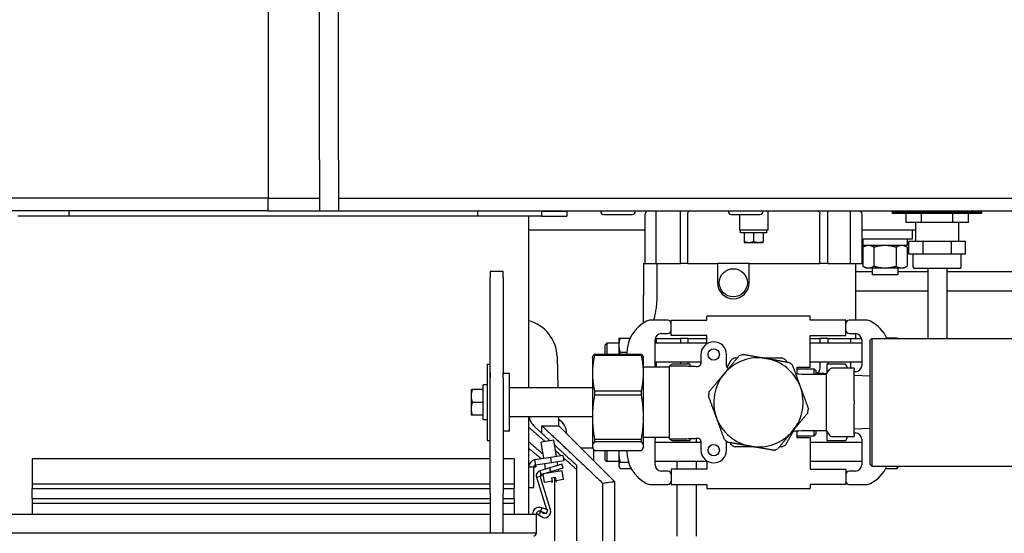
# Model space of a CAD drawing. Header units: inches. Extents: x 18 to 846, y -67 to 561.
# Tile 310 of 656: x 288 to 307, y 462 to 473. Entities that reach past the tile are written whole.
import ezdxf

# ---------------------------------------------------------------- set-up
doc = ezdxf.new("R2010")
doc.units = ezdxf.units.IN
doc.header["$LTSCALE"] = 24
doc.header["$MEASUREMENT"] = 0
doc.layers.add('Dimension (ANSI)', color=7, linetype='Continuous', lineweight=25)
doc.layers.add('Visible (ANSI)', color=7, linetype='Continuous', lineweight=30)
doc.styles.add('Note Text (ANSI)', font='tahoma.ttf')
doc.dimstyles.new('SB Fraction-16 (ANSI)', dxfattribs={"dimscale": 24, "dimtxt": 0.125, "dimasz": 0.098425, "dimexe": 0.125, "dimexo": 0.0625, "dimgap": 0.031496, "dimtad": 0, "dimtih": 1, "dimtoh": 1, "dimdec": 4, "dimrnd": 1e-08, "dimzin": 0, "dimdsep": 46, "dimlunit": 5, "dimtxsty": 'Note Text (ANSI)', "dimcen": 0.09, "dimdle": 0.393701, "dimclrd": 256, "dimclre": 256, "dimclrt": 256, "dimadec": 0, "dimazin": 3, "dimtfac": 0.96, "dimtofl": 0, "dimtmove": 0, "dimatfit": 3, "dimfxl": 1, "dimfrac": 2, "dimtolj": 1, "dimtzin": 12, "dimlwd": -1, "dimlwe": -1, "dimarcsym": 0})

# ---------------------------------------------------------------- blocks, each defined once
blk = doc.blocks.new('*D18')
at = {"layer": 'Defpoints', "color": 0, "transparency": 16777216}
for p in [(331.678, 544.007), (242.86, 406.007), (331.678, 406.007)]:
    blk.add_point(p, dxfattribs=at)
at = {"layer": 'Dimension (ANSI)', "transparency": 16777216}
for p, q in [((330.178, 544.007), (239.86, 544.007)), ((242.86, 541.645), (242.86, 486.331)), ((242.86, 408.369), (242.86, 481.682)), ((330.178, 406.007), (239.86, 406.007))]:
    blk.add_line(p, q, dxfattribs=at)
for points in [[(242.466, 541.645), (243.253, 541.645), (242.86, 544.007)], [(242.466, 408.369), (243.253, 408.369), (242.86, 406.007)]]:
    blk.add_solid(points, dxfattribs=at)
at = {"layer": 'Dimension (ANSI)', "transparency": 16777216, "insert": (239.783, 485.575), "char_height": 3, "attachment_point": 1, "style": 'Note Text (ANSI)'}
blk.add_mtext('\\A1;138', dxfattribs=at)

msp = doc.modelspace()

# ---------------------------------------------------------------- linework, layer by layer
at = {"layer": 'Visible (ANSI)'}
for p, q in [((292.70699, 481.00683), (292.70699, 469.00683)), ((293.70743, 471.00683), (293.70743, 473.00683)), ((294.08243, 471.00683), (294.08243, 473.00683)), ((293.70743, 469.75683), (293.70743, 471.00683)), ((294.08243, 469.75683), (294.08243, 471.00683)), ((293.70743, 469.75683), (293.70743, 468.75683)), ((294.08243, 469.75683), (294.08243, 468.75683)), ((292.69931, 469.00683), (272.55542, 469.00683)), ((292.69931, 469.00683), (293.70743, 469.00683)), ((292.69931, 469.00683), (292.69931, 468.75683)), ((292.70699, 469.00683), (293.70743, 469.00683)), ((294.08243, 469.00683), (308.80343, 469.00683)), ((294.08243, 469.00683), (308.80343, 469.00683)), ((292.69931, 468.75683), (273.0304, 468.75683)), ((297.80343, 468.65683), (287.80343, 468.65683)), ((288.80343, 468.75683), (288.80343, 468.65683)), ((292.69931, 468.75683), (308.80343, 468.75683)), ((293.70743, 468.75683), (294.08243, 468.75683)), ((296.80343, 468.75683), (296.80343, 468.65683)), ((296.80343, 468.75683), (296.80343, 468.75583)), ((298.05343, 468.75583), (296.80343, 468.75583)), ((298.05343, 468.65783), (297.80343, 468.65783)), ((297.80343, 468.65683), (297.80343, 468.65783)), ((298.05343, 468.65683), (297.80343, 468.65683)), ((298.05343, 468.65683), (297.80343, 468.65683)), ((297.80343, 468.65683), (297.80343, 465.28798)), ((298.05343, 468.75683), (298.05343, 468.65683)), ((298.05343, 468.75683), (298.05343, 468.65683)), ((298.05343, 468.75583), (298.55343, 468.75583)), ((298.05343, 468.65783), (298.55343, 468.65783)), ((298.05343, 468.65683), (298.55343, 468.65683)), ((298.05343, 468.65683), (298.55343, 468.65683)), ((298.55343, 468.75683), (298.55343, 468.65683)), ((298.55343, 468.75683), (298.55343, 468.75583)), ((298.55343, 468.65683), (298.55343, 468.65783)), ((299.21402, 468.75683), (299.21402, 468.75083)), ((299.27652, 468.68833), (299.83102, 468.68833)), ((299.89352, 468.75683), (299.89352, 468.75083)), ((300.08343, 467.72558), (300.08343, 468.69433)), ((300.30218, 467.72558), (300.30218, 468.75683)), ((300.77597, 467.72558), (300.77597, 468.75683)), ((300.91781, 467.72558), (300.91781, 468.69433)), ((301.71402, 468.75683), (301.71402, 468.75083)), ((301.77652, 468.68833), (302.33102, 468.68833)), ((301.92893, 468.68833), (301.92893, 468.38183)), ((302.39352, 468.75683), (302.39352, 468.75083)), ((302.48793, 468.75683), (302.48793, 468.38183)), ((303.50692, 467.72558), (303.50692, 468.69433)), ((303.6613, 467.72558), (303.6613, 468.75683)), ((304.10558, 467.72558), (304.10558, 468.75683)), ((304.33343, 467.72558), (304.33343, 468.69433)), ((304.92843, 468.74133), (306.67843, 468.74133)), ((304.92843, 468.70633), (304.92843, 468.74133)), ((306.67843, 468.70633), (304.92843, 468.70633)), ((305.1628, 468.74133), (305.1628, 468.75683)), ((305.19144, 468.53433), (305.19144, 468.70633)), ((305.49743, 468.53433), (305.49743, 468.70633)), ((306.10942, 468.53433), (306.10942, 468.70633)), ((306.41542, 468.53433), (306.41542, 468.70633)), ((306.44405, 468.74133), (306.44405, 468.75683)), ((306.67843, 468.70633), (306.67843, 468.74133)), ((305.49743, 468.53433), (305.19144, 468.53433)), ((305.38343, 468.15933), (305.38343, 468.53433)), ((306.10942, 468.53433), (305.49743, 468.53433)), ((306.41542, 468.53433), (306.10942, 468.53433)), ((306.22343, 468.15933), (306.22343, 468.53433)), ((300.08343, 468.38183), (297.80343, 468.38183)), ((302.48793, 468.38183), (301.92893, 468.38183)), ((301.94843, 468.33183), (301.94843, 468.38183)), ((302.46843, 468.33183), (301.94843, 468.33183)), ((302.02093, 468.33183), (302.02093, 468.16494)), ((302.20843, 468.33183), (302.20843, 468.16494)), ((302.39593, 468.33183), (302.39593, 468.16494)), ((302.46843, 468.33183), (302.46843, 468.38183)), ((305.38343, 468.38183), (304.33343, 468.38183)), ((305.31256, 468.38183), (305.31256, 468.20483)), ((302.02093, 468.16494), (302.02093, 468.1445)), ((302.02472, 468.14183), (302.11468, 468.14183)), ((302.11468, 468.14183), (302.30218, 468.14183)), ((302.30218, 468.14183), (302.39214, 468.14183)), ((302.39593, 468.1445), (302.39593, 468.16494)), ((305.31256, 468.20483), (304.33343, 468.20483)), ((304.34656, 468.20483), (304.34656, 468.16845)), ((305.21556, 468.07983), (304.34685, 468.07983)), ((304.40606, 468.07983), (304.34805, 468.04634)), ((304.34805, 468.04634), (304.34805, 467.67533)), ((304.56456, 468.04634), (304.56456, 467.67533)), ((304.99757, 468.04634), (304.99757, 467.67533)), ((305.15606, 468.07983), (305.21408, 468.04634)), ((305.21408, 468.04634), (305.21408, 467.67533)), ((305.21556, 468.20483), (305.21556, 468.07983)), ((305.5263, 468.15933), (305.24917, 468.15933)), ((305.24917, 467.90933), (305.24917, 468.15933)), ((306.08056, 468.15933), (305.5263, 468.15933)), ((305.5263, 467.90933), (305.5263, 468.15933)), ((306.08056, 467.90933), (306.08056, 468.15933)), ((306.35769, 468.15933), (306.08056, 468.15933)), ((306.35769, 467.90933), (306.35769, 468.15933)), ((305.5263, 467.90933), (305.24917, 467.90933)), ((305.33393, 467.65808), (305.33393, 467.90933)), ((306.08056, 467.90933), (305.5263, 467.90933)), ((306.35769, 467.90933), (306.08056, 467.90933)), ((306.27293, 467.65808), (306.27293, 467.90933)), ((300.05343, 467.72558), (300.18188, 467.72558)), ((300.05343, 467.72558), (300.05343, 467.10058)), ((300.18188, 467.72558), (300.30218, 467.72558)), ((300.30218, 467.72558), (300.77597, 467.72558)), ((300.31336, 467.72558), (300.31336, 467.10058)), ((300.91781, 467.72558), (300.77597, 467.72558)), ((300.91781, 467.72558), (301.4982, 467.72558)), ((302.1232, 467.72558), (301.4982, 467.72558)), ((301.4982, 467.72558), (301.4982, 467.35058)), ((302.1232, 467.72558), (303.50692, 467.72558)), ((302.1232, 467.35058), (302.1232, 467.72558)), ((303.6613, 467.72558), (303.50692, 467.72558)), ((303.6613, 467.72558), (304.10558, 467.72558)), ((304.10558, 467.72558), (304.33343, 467.72558)), ((304.20843, 466.61573), (304.20843, 467.72558)), ((304.40606, 467.64183), (304.34805, 467.67533)), ((304.40606, 467.64183), (304.45631, 467.64183)), ((304.45631, 467.64183), (304.78106, 467.64183)), ((304.53106, 467.64183), (304.53106, 467.50683)), ((304.78106, 467.64183), (305.10582, 467.64183)), ((305.03106, 467.64183), (305.03106, 467.50683)), ((305.10582, 467.64183), (305.15606, 467.64183)), ((305.15606, 467.64183), (305.21408, 467.67533)), ((297.05263, 467.5727), (297.05263, 467.46175)), ((297.30263, 467.5727), (297.05263, 467.5727)), ((297.05263, 465.58337), (297.05263, 467.46175)), ((297.30263, 467.46175), (297.30263, 467.5727)), ((297.30263, 467.46175), (297.30263, 465.58337)), ((304.20843, 467.56933), (304.53106, 467.56933)), ((305.03106, 467.50683), (304.53106, 467.50683)), ((305.03106, 467.56933), (305.61593, 467.56933)), ((306.24293, 467.62808), (305.36393, 467.62808)), ((305.61593, 467.62808), (305.61593, 466.46164)), ((305.99093, 467.62808), (305.99093, 466.46164)), ((305.99093, 467.56933), (308.80343, 467.56933)), ((300.05343, 466.56443), (300.05343, 467.10058)), ((304.20843, 467.19433), (305.61593, 467.19433)), ((305.99093, 467.19433), (308.80343, 467.19433)), ((301.29113, 466.61573), (301.29113, 466.69423)), ((303.31413, 466.69423), (301.29113, 466.69423)), ((303.31413, 466.61573), (303.31413, 466.69423)), ((300.52863, 466.61573), (300.19386, 466.61573)), ((300.59113, 466.31923), (300.59113, 466.61573)), ((300.59113, 466.61573), (301.29113, 466.61573)), ((304.01413, 466.61573), (303.31413, 466.61573)), ((304.01413, 466.31923), (304.01413, 466.61573)), ((304.41139, 466.61573), (304.07663, 466.61573)), ((300.40363, 466.35573), (300.52863, 466.35573)), ((301.29113, 466.31923), (300.59113, 466.31923)), ((301.29113, 466.15368), (301.29113, 466.31923)), ((303.31413, 465.69423), (303.31413, 466.31923)), ((303.31413, 466.31923), (304.01413, 466.31923)), ((304.07663, 466.35573), (304.20163, 466.35573)), ((304.20843, 466.25688), (304.20843, 466.35555)), ((305.61593, 466.45419), (305.61602, 466.25673)), ((305.99093, 466.45436), (305.99102, 466.25673)), ((299.30263, 466.13698), (299.33388, 466.16823)), ((299.30263, 465.95173), (299.30263, 466.13698)), ((299.33388, 466.16823), (299.33388, 465.95173)), ((299.56963, 466.16823), (299.33388, 466.16823)), ((299.56963, 466.26223), (299.56969, 466.26234)), ((299.56963, 466.26223), (299.56963, 466.12823)), ((299.56963, 466.12823), (299.56963, 465.95173)), ((299.59477, 466.26666), (299.79097, 466.26666)), ((300.27863, 465.73073), (300.27863, 466.23073)), ((301.29113, 466.16823), (300.27863, 466.16823)), ((300.28139, 466.25688), (300.30218, 466.25688)), ((300.30218, 466.25688), (300.77597, 466.25688)), ((300.30218, 466.25688), (300.30218, 466.16823)), ((300.91781, 466.25688), (300.77597, 466.25688)), ((300.77597, 466.25688), (300.77597, 466.16823)), ((300.91781, 466.25688), (300.91781, 466.16823)), ((300.91781, 466.25688), (301.29113, 466.25688)), ((303.31413, 466.25688), (303.50692, 466.25688)), ((304.32663, 466.16823), (303.31413, 466.16823)), ((303.50692, 466.25688), (303.50692, 466.16823)), ((303.6613, 466.25688), (303.50692, 466.25688)), ((303.6613, 466.25688), (303.6613, 466.16823)), ((303.6613, 466.25688), (304.10558, 466.25688)), ((304.10558, 466.25688), (304.32386, 466.25688)), ((304.10558, 466.25688), (304.10558, 466.16823)), ((304.32663, 466.23073), (304.32663, 465.73073)), ((304.49013, 466.22548), (304.52138, 466.25673)), ((304.49013, 463.78798), (304.49013, 466.22548)), ((304.52138, 466.25673), (304.52138, 463.75673)), ((304.52138, 466.25673), (307.58388, 466.25673)), ((305.01048, 466.26223), (304.81629, 466.26223)), ((305.03563, 466.25673), (305.03563, 466.26223)), ((298.36043, 465.9022), (298.37652, 465.28798)), ((299.05263, 465.88173), (299.05831, 465.89735)), ((299.09357, 465.95173), (299.09357, 465.92464)), ((299.09357, 465.95173), (300.01168, 465.95173)), ((300.01168, 465.92464), (299.09357, 465.92464)), ((299.59477, 465.9898), (299.72869, 465.9898)), ((300.01168, 465.92464), (300.01168, 465.95173)), ((300.05263, 465.88173), (300.04694, 465.89735)), ((301.17763, 465.94423), (301.17763, 465.76747)), ((301.67763, 465.72108), (301.67763, 465.94423)), ((296.99263, 465.75673), (296.99263, 464.25673)), ((296.99263, 465.75673), (297.05263, 465.75673)), ((299.05263, 465.88173), (299.05263, 465.57784)), ((300.05263, 465.57784), (300.05263, 465.88173)), ((301.17763, 465.79323), (300.27863, 465.79323)), ((300.30218, 465.79323), (300.30218, 465.69423)), ((300.55263, 465.72528), (300.55263, 464.28818)), ((300.96601, 465.75673), (300.62851, 465.75673)), ((300.77597, 465.79323), (300.77597, 465.75673)), ((300.91781, 465.79323), (300.91781, 465.75673)), ((300.96601, 465.71734), (300.96601, 465.75673)), ((304.32663, 465.79323), (303.31413, 465.79323)), ((303.50692, 465.79323), (303.50692, 465.69438)), ((303.97675, 465.75673), (303.63925, 465.75673)), ((303.63925, 465.75673), (303.63925, 465.5725)), ((303.6613, 465.79323), (303.6613, 465.75673)), ((304.10558, 465.79323), (304.10558, 465.67548)), ((297.05263, 465.58337), (297.05263, 465.4863)), ((297.05263, 465.4863), (297.05263, 465.58337)), ((297.30263, 465.4863), (297.30263, 465.58337)), ((297.42763, 465.56923), (297.31825, 465.56923)), ((297.42763, 464.44423), (297.42763, 465.56923)), ((299.05263, 465.57784), (299.05263, 464.71818)), ((300.55263, 465.69423), (300.05263, 465.69423)), ((300.05263, 464.71818), (300.05263, 465.57784)), ((303.05263, 465.69423), (303.31413, 465.69423)), ((303.05263, 465.69423), (303.05263, 465.56469)), ((303.05263, 465.66298), (303.39638, 465.66298)), ((303.39638, 465.55747), (303.39638, 465.66298)), ((303.42763, 465.63173), (303.39638, 465.66298)), ((303.42763, 465.63173), (303.42763, 465.55723)), ((303.42763, 465.56938), (303.63695, 465.56938)), ((303.58615, 465.56933), (303.42763, 465.56933)), ((303.58615, 465.56938), (303.58615, 465.55674)), ((303.62763, 465.55673), (303.69639, 465.65006)), ((303.62763, 465.55673), (303.62763, 464.45673)), ((303.81581, 465.67548), (303.74671, 465.67548)), ((304.17763, 465.67548), (303.81581, 465.67548)), ((304.03925, 465.67548), (304.03925, 465.69423)), ((304.17763, 465.67548), (304.17763, 465.64423)), ((304.17763, 465.03798), (304.17763, 465.64423)), ((304.20163, 465.60573), (304.17763, 465.60573)), ((304.49013, 465.51809), (304.17763, 465.53173)), ((296.91263, 464.66273), (296.91263, 465.35073)), ((296.99263, 465.35073), (296.91263, 465.35073)), ((297.05263, 463.22769), (297.05263, 465.4863)), ((297.30263, 465.4863), (297.30263, 463.22769)), ((296.67763, 465.25673), (296.67763, 465.13173)), ((296.67763, 465.13173), (296.67763, 464.88173)), ((296.91263, 465.25673), (296.69996, 465.25673)), ((299.05263, 465.28798), (297.42763, 465.28798)), ((299.09357, 465.23104), (299.09357, 465.15032)), ((299.09357, 465.23104), (300.01168, 465.23104)), ((300.01168, 465.15032), (299.09357, 465.15032)), ((300.01168, 465.15032), (300.01168, 465.23104)), ((296.91263, 465.00673), (296.69996, 465.00673)), ((304.17763, 465.03798), (304.17763, 464.97548)), ((304.17763, 464.36923), (304.17763, 464.97548)), ((296.67763, 464.88173), (296.67763, 464.75673)), ((296.91263, 464.75673), (296.69996, 464.75673)), ((296.99263, 464.66273), (296.91263, 464.66273)), ((299.05263, 464.72548), (297.42763, 464.72548)), ((297.80343, 464.72548), (297.80343, 462.81433)), ((298.06103, 464.54807), (298.39424, 464.54807)), ((298.06103, 464.40107), (298.06103, 464.54807)), ((298.39424, 464.54807), (298.39424, 464.72548)), ((298.39424, 464.54807), (299.48699, 463.45532)), ((299.05263, 464.71818), (299.05263, 464.14707)), ((300.05263, 464.14707), (300.05263, 464.71818)), ((297.42763, 464.44423), (297.31825, 464.44423)), ((303.05263, 464.44877), (303.05263, 464.31923)), ((303.39638, 464.35048), (303.39638, 464.45599)), ((303.42763, 464.38173), (303.39638, 464.35048)), ((303.42763, 464.45624), (303.42763, 464.38173)), ((303.62763, 464.45673), (303.69639, 464.36341)), ((303.63925, 464.44096), (303.63925, 464.25673)), ((304.49013, 464.49537), (304.17763, 464.48173)), ((304.17763, 464.40773), (304.20163, 464.40773)), ((304.17763, 464.36923), (304.17763, 464.33798)), ((296.99263, 464.25673), (297.05263, 464.25673)), ((298.29915, 464.2652), (298.05223, 464.22609)), ((298.29915, 464.2652), (298.05223, 464.22609)), ((298.05239, 464.2251), (298.05223, 464.22609)), ((298.10282, 463.90665), (298.05223, 464.22609)), ((298.10282, 463.90665), (298.05223, 464.22609)), ((298.29931, 464.26421), (298.05239, 464.2251)), ((298.29931, 464.26421), (298.29915, 464.2652)), ((298.34975, 463.94576), (298.29915, 464.2652)), ((298.34975, 463.94576), (298.29915, 464.2652)), ((299.09357, 464.28604), (299.09357, 464.23241)), ((299.09357, 464.28604), (300.01168, 464.28604)), ((300.01168, 464.23241), (299.09357, 464.23241)), ((300.01168, 464.23241), (300.01168, 464.28604)), ((300.55263, 464.31923), (300.05263, 464.31923)), ((300.27863, 463.78273), (300.27863, 464.28273)), ((301.17763, 464.22023), (300.27863, 464.22023)), ((300.62851, 464.25673), (300.96601, 464.25673)), ((300.70699, 464.25673), (300.70699, 464.22023)), ((300.96601, 464.25673), (300.96601, 464.29612)), ((301.08199, 464.30116), (301.08199, 464.22023)), ((301.17763, 464.24599), (301.17763, 464.06923)), ((301.67763, 464.06923), (301.67763, 464.24218)), ((303.05263, 464.35048), (303.39638, 464.35048)), ((303.05263, 464.31923), (303.31413, 464.31923)), ((303.31413, 464.31923), (303.31413, 463.69423)), ((304.32663, 464.22023), (303.31413, 464.22023)), ((303.63925, 464.25673), (303.97675, 464.25673)), ((303.74671, 464.33798), (303.81581, 464.33798)), ((303.81581, 464.33798), (304.17763, 464.33798)), ((304.03925, 464.31923), (304.03925, 464.33798)), ((304.32663, 464.28273), (304.32663, 463.78273)), ((298.82774, 464.11457), (299.05889, 464.11457)), ((299.05263, 464.14707), (299.05263, 464.13173)), ((299.05263, 464.13173), (299.05831, 464.11611)), ((299.08199, 463.86032), (299.08199, 464.07542)), ((299.09357, 464.06173), (300.01168, 464.06173)), ((299.30263, 463.87648), (299.30263, 464.06173)), ((299.33388, 464.06173), (299.33388, 463.84523)), ((299.56963, 464.06173), (299.56963, 463.99844)), ((299.56963, 463.99844), (299.56963, 463.77362)), ((300.05263, 464.13173), (300.04694, 464.11611)), ((300.05263, 464.13173), (300.05263, 464.14707)), ((288.08343, 463.90683), (288.08343, 463.40663)), ((288.08343, 463.90683), (288.08443, 463.90683)), ((288.08343, 463.90683), (297.05263, 463.90683)), ((288.08343, 463.90683), (288.08343, 463.90583)), ((288.08343, 463.90683), (288.08343, 463.40663)), ((288.08343, 463.90683), (297.05263, 463.90683)), ((288.08343, 463.90583), (297.05263, 463.90583)), ((288.08443, 463.90683), (288.08443, 463.40663)), ((297.30263, 463.90683), (297.52343, 463.90683)), ((297.30263, 463.90683), (297.52343, 463.90683)), ((297.30263, 463.90583), (297.52343, 463.90583)), ((297.52243, 463.90683), (297.52243, 463.40663)), ((297.52343, 463.90683), (297.52243, 463.90683)), ((297.52343, 463.90683), (297.52343, 463.40663)), ((297.52343, 463.90683), (297.52343, 463.90583)), ((297.52343, 463.90683), (297.52343, 463.40663)), ((298.23586, 463.92772), (297.92153, 463.87794)), ((298.23586, 463.92772), (297.92153, 463.87794)), ((297.92153, 463.87794), (297.94343, 463.73966)), ((297.92153, 463.87794), (297.92168, 463.87695)), ((298.23602, 463.92674), (297.92168, 463.87695)), ((297.93702, 463.78016), (298.25135, 463.82994)), ((297.94343, 463.73966), (297.93702, 463.78016)), ((297.93717, 463.77917), (297.93702, 463.78016)), ((297.93717, 463.77917), (298.25151, 463.82896)), ((297.93717, 463.77917), (298.25151, 463.82896)), ((298.13605, 463.6969), (298.11847, 463.80788)), ((298.13605, 463.6969), (298.11847, 463.80788)), ((298.45659, 463.7949), (298.21751, 463.72181)), ((298.45659, 463.7949), (298.21751, 463.72181)), ((298.45688, 463.79395), (298.2178, 463.72085)), ((298.48279, 463.96683), (298.23586, 463.92772)), ((298.48279, 463.96683), (298.23586, 463.92772)), ((298.25151, 463.82896), (298.23586, 463.92772)), ((298.25151, 463.82896), (298.23586, 463.92772)), ((298.48294, 463.96585), (298.23602, 463.92674)), ((298.25135, 463.82994), (298.49827, 463.86905)), ((298.25151, 463.82896), (298.49843, 463.86806)), ((298.25151, 463.82896), (298.49843, 463.86806)), ((298.37747, 463.77072), (298.36539, 463.84699)), ((298.37747, 463.77072), (298.36539, 463.84699)), ((298.45659, 463.7949), (298.45688, 463.79395)), ((298.47843, 463.72347), (298.45659, 463.7949)), ((298.47843, 463.72347), (298.45659, 463.7949)), ((298.49843, 463.86806), (298.48279, 463.96683)), ((298.48279, 463.96683), (298.48294, 463.96585)), ((298.49843, 463.86806), (298.49827, 463.86905)), ((299.30263, 463.87648), (299.33388, 463.84523)), ((299.56963, 463.84523), (299.33388, 463.84523)), ((299.59477, 463.83713), (299.75707, 463.83713)), ((301.29113, 463.84523), (300.27863, 463.84523)), ((300.70699, 463.84523), (300.70699, 463.69423)), ((301.08199, 463.84523), (301.08199, 463.69423)), ((301.29113, 463.85978), (301.29113, 463.69423)), ((304.32663, 463.84523), (303.31413, 463.84523)), ((304.49013, 463.78798), (304.52138, 463.75673)), ((297.80343, 463.73966), (297.94343, 463.73966)), ((297.90243, 463.33683), (297.90243, 463.73966)), ((297.90343, 463.73966), (297.90243, 463.73966)), ((297.94343, 463.73966), (297.90243, 463.73966)), ((297.90343, 463.33683), (297.90343, 463.73966)), ((297.90343, 463.33683), (297.90343, 463.73966)), ((298.21751, 463.72181), (298.02419, 463.66271)), ((298.21751, 463.72181), (298.02419, 463.66271)), ((298.02419, 463.66271), (298.05343, 463.56708)), ((298.02419, 463.66271), (298.02448, 463.66175)), ((298.2178, 463.72085), (298.02448, 463.66175)), ((298.04574, 463.59223), (298.23906, 463.65133)), ((298.04603, 463.59127), (298.04574, 463.59223)), ((298.05343, 463.56708), (298.04574, 463.59223)), ((298.04603, 463.59127), (298.23935, 463.65037)), ((298.04603, 463.59127), (298.23935, 463.65037)), ((298.45787, 463.66261), (298.08749, 463.60395)), ((298.45787, 463.66261), (298.08749, 463.60395)), ((298.11408, 463.43609), (298.08749, 463.60395)), ((298.11408, 463.43609), (298.08749, 463.60395)), ((298.08765, 463.60296), (298.08749, 463.60395)), ((298.45803, 463.66162), (298.08765, 463.60296)), ((298.14922, 463.61372), (298.14785, 463.6224)), ((298.23935, 463.65037), (298.21751, 463.72181)), ((298.23935, 463.65037), (298.21751, 463.72181)), ((298.23906, 463.65133), (298.47814, 463.72442)), ((298.23935, 463.65037), (298.47843, 463.72347)), ((298.23935, 463.65037), (298.47843, 463.72347)), ((298.39614, 463.65283), (298.38927, 463.69621)), ((298.48446, 463.49475), (298.45787, 463.66261)), ((298.48446, 463.49475), (298.45787, 463.66261)), ((298.45803, 463.66162), (298.45787, 463.66261)), ((298.47843, 463.72347), (298.47814, 463.72442)), ((298.74139, 463.77236), (298.74139, 463.69049)), ((298.74139, 463.69049), (298.74139, 451.69965)), ((299.56963, 463.77362), (299.56963, 463.75123)), ((299.56963, 463.75123), (299.58367, 463.72691)), ((299.59477, 463.7101), (299.80911, 463.7101)), ((300.52863, 463.65773), (300.40363, 463.65773)), ((301.29113, 463.69423), (300.59113, 463.69423)), ((300.59113, 463.69423), (300.59113, 463.39773)), ((303.31413, 463.69423), (304.01413, 463.69423)), ((304.01413, 463.69423), (304.01413, 463.39773)), ((304.20163, 463.65773), (304.07663, 463.65773)), ((304.52138, 463.75673), (307.58388, 463.75673)), ((304.79485, 463.70768), (305.01048, 463.70768)), ((305.03563, 463.75123), (305.01048, 463.70768)), ((305.03563, 463.75123), (305.03563, 463.75673)), ((288.08343, 463.40663), (288.08343, 463.31833)), ((288.08343, 463.40663), (288.08443, 463.40663)), ((288.08343, 463.40663), (297.05263, 463.40663)), ((288.08343, 463.40663), (288.08343, 463.31833)), ((288.08343, 463.40663), (297.05263, 463.40663)), ((288.08443, 463.40663), (288.08443, 463.31833)), ((297.30263, 463.40663), (297.52343, 463.40663)), ((297.30263, 463.40663), (297.52343, 463.40663)), ((297.52243, 463.40663), (297.52243, 463.31833)), ((297.52343, 463.40663), (297.52243, 463.40663)), ((297.52343, 463.40663), (297.52343, 463.31833)), ((297.52343, 463.40663), (297.52343, 463.31833)), ((297.9578, 463.53784), (298.05343, 463.56708)), ((297.9578, 463.53784), (297.95875, 463.53813)), ((297.9578, 463.53784), (298.15027, 462.9083)), ((297.9578, 463.53784), (298.15027, 462.9083)), ((297.95875, 463.53813), (298.15122, 462.90859)), ((298.05343, 463.56708), (298.02828, 463.55939)), ((298.23192, 462.89674), (298.02923, 463.55968)), ((298.26124, 463.4594), (298.11408, 463.43609)), ((298.25129, 463.52864), (298.2503, 463.52849)), ((298.2503, 463.52849), (298.26124, 463.4594)), ((298.25113, 463.52963), (298.32521, 463.54136)), ((298.25129, 463.52864), (298.25113, 463.52963)), ((298.25129, 463.52864), (298.32536, 463.54037)), ((298.25129, 463.52864), (298.32536, 463.54037)), ((298.25129, 463.52864), (298.26223, 463.45955)), ((298.25129, 463.52864), (298.26223, 463.45955)), ((298.25148, 463.52867), (298.26243, 463.45958)), ((298.26223, 463.45955), (298.26124, 463.4594)), ((298.26576, 463.43088), (298.26124, 463.4594)), ((298.26223, 463.45955), (298.26243, 463.45958)), ((298.26675, 463.43103), (298.26223, 463.45955)), ((298.26576, 463.43088), (298.26675, 463.43103)), ((298.3089, 463.53777), (298.3089, 451.69965)), ((298.32517, 463.54034), (298.33611, 463.47125)), ((298.32536, 463.54037), (298.32521, 463.54136)), ((298.32536, 463.54037), (298.32635, 463.54053)), ((298.32536, 463.54037), (298.33631, 463.47129)), ((298.32536, 463.54037), (298.33631, 463.47129)), ((298.32635, 463.54053), (298.33729, 463.47144)), ((298.33631, 463.47129), (298.33611, 463.47125)), ((298.33631, 463.47129), (298.33729, 463.47144)), ((298.33631, 463.47129), (298.34082, 463.44276)), ((298.48446, 463.49475), (298.33729, 463.47144)), ((298.33729, 463.47144), (298.34181, 463.44292)), ((298.34181, 463.44292), (298.34082, 463.44276)), ((299.2519, 463.42384), (299.2519, 459.57007)), ((299.48699, 463.45532), (299.48699, 459.57007)), ((300.19386, 463.39773), (300.52863, 463.39773)), ((300.59113, 463.39773), (301.29113, 463.39773)), ((300.70699, 463.39773), (300.70699, 462.38183)), ((301.08199, 463.39773), (301.08199, 462.38183)), ((301.29113, 463.39773), (301.29113, 463.31923)), ((303.31413, 463.39773), (303.31413, 463.31923)), ((304.01413, 463.39773), (303.31413, 463.39773)), ((304.07663, 463.39773), (304.41139, 463.39773)), ((288.08343, 463.12033), (288.08343, 463.31833)), ((288.08343, 463.31833), (288.08443, 463.31833)), ((288.08343, 463.12033), (288.08343, 463.31833)), ((288.08343, 463.31833), (297.05263, 463.31833)), ((288.08443, 463.12033), (288.08443, 463.31833)), ((297.05263, 463.22769), (297.05263, 462.44077)), ((297.30263, 463.31833), (297.52343, 463.31833)), ((297.30263, 462.44077), (297.30263, 463.22769)), ((297.52243, 463.12033), (297.52243, 463.31833)), ((297.52243, 463.31833), (297.52343, 463.31833)), ((297.52343, 463.12033), (297.52343, 463.31833)), ((297.52343, 463.12033), (297.52343, 463.31833)), ((297.80343, 463.33783), (297.90343, 463.33783)), ((297.80343, 463.33683), (297.90343, 463.33683)), ((297.80343, 463.33683), (297.90343, 463.33683)), ((297.90343, 463.33683), (297.90243, 463.33683)), ((297.90343, 463.33683), (297.90343, 463.33783)), ((301.29113, 463.31923), (303.31413, 463.31923)), ((288.08343, 463.12033), (288.08343, 463.03204)), ((288.08343, 463.12033), (288.08443, 463.12033)), ((288.08343, 463.12033), (288.08343, 463.03204)), ((288.08343, 463.12033), (297.05263, 463.12033)), ((288.08343, 463.03204), (288.08343, 462.81433)), ((288.08343, 463.03204), (288.08443, 463.03204)), ((288.08343, 463.03204), (297.05263, 463.03204)), ((288.08343, 463.03204), (288.08343, 462.81433)), ((288.08343, 463.03204), (297.05263, 463.03204)), ((288.08443, 463.12033), (288.08443, 463.03204)), ((288.08443, 463.03204), (288.08443, 462.81433)), ((297.30263, 463.12033), (297.52343, 463.12033)), ((297.30263, 463.03204), (297.52343, 463.03204)), ((297.30263, 463.03204), (297.52343, 463.03204)), ((297.52243, 463.12033), (297.52243, 463.03204)), ((297.52243, 463.12033), (297.52343, 463.12033)), ((297.52243, 463.03204), (297.52243, 462.81433)), ((297.52343, 463.03204), (297.52243, 463.03204)), ((297.52343, 463.12033), (297.52343, 463.03204)), ((297.52343, 463.12033), (297.52343, 463.03204)), ((297.52343, 463.03204), (297.52343, 462.81433)), ((297.52343, 463.03204), (297.52343, 462.81433)), ((287.65343, 462.81433), (297.05263, 462.81433)), ((297.30263, 462.81433), (297.95343, 462.81433)), ((297.95343, 462.81433), (297.95343, 462.43933)), ((297.95343, 462.81433), (298.01373, 462.81433)), ((297.99457, 462.81433), (297.99143, 462.80986)), ((298.0599, 462.94119), (298.01373, 462.81433)), ((298.03435, 462.871), (298.15318, 462.82775)), ((298.08453, 462.83577), (298.03435, 462.871)), ((298.0599, 462.94119), (298.05956, 462.94025)), ((298.17839, 462.897), (298.05956, 462.94025)), ((298.17873, 462.89794), (298.0599, 462.94119)), ((298.17873, 462.89794), (298.0599, 462.94119)), ((298.15027, 462.9083), (298.15122, 462.90859)), ((298.15224, 462.82809), (298.17779, 462.89828)), ((298.15318, 462.82775), (298.15224, 462.82809)), ((298.15318, 462.82775), (298.17873, 462.89794)), ((298.15318, 462.82775), (298.17873, 462.89794)), ((298.17873, 462.89794), (298.17779, 462.89828)), ((298.17873, 462.89794), (298.17839, 462.897)), ((297.99143, 462.80986), (297.992, 462.81068)), ((297.99143, 462.80986), (298.0528, 462.76677)), ((297.99143, 462.80986), (298.0528, 462.76677)), ((297.992, 462.81068), (298.05337, 462.76759)), ((298.0528, 462.76677), (298.05337, 462.76759)), ((297.95343, 462.43933), (287.65343, 462.43933)), ((297.95343, 462.43933), (287.65343, 462.43933)), ((297.30263, 462.44077), (297.05263, 462.44077)), ((297.95343, 462.43933), (297.95243, 462.43933))]:
    msp.add_line(p, q, dxfattribs=at)
for centre, radius in [((301.8107, 467.35058), 0.27542), ((301.42763, 465.94423), 0.11), ((301.42763, 464.06923), 0.11)]:
    msp.add_circle(centre, radius, dxfattribs=at)
for centre, radius, start, end in [((299.27652, 468.75083), 0.0625, 180, 270), ((299.83102, 468.75083), 0.0625, 270, 0), ((300.14593, 468.69433), 0.0625, 90, 180), ((301.77652, 468.75083), 0.0625, 180, 270), ((302.33102, 468.75083), 0.0625, 270, 0), ((304.27093, 468.69433), 0.0625, 0, 90), ((302.20843, 468.407), 0.32259, 234.462322, 235.284996), ((302.20843, 468.407), 0.32259, 304.715004, 305.537678), ((305.36393, 467.65808), 0.03, 180, 270), ((306.24293, 467.65808), 0.03, 270, 0), ((301.8107, 467.35058), 0.3125, 180, 0), ((297.61069, 465.88257), 0.75, 1.5, 75.108808), ((300.41551, 465.98073), 0.68688, 116.349029, 182.419708), ((300.19386, 466.42823), 0.1875, 90, 116.349029), ((300.52863, 466.55323), 0.0625, 0, 90), ((304.07663, 466.55323), 0.0625, 90, 180), ((304.41139, 466.42823), 0.1875, 63.650971, 90), ((304.18974, 465.98073), 0.68688, 23.691725, 63.650971), ((300.40363, 466.23073), 0.125, 90, 180), ((300.52863, 466.41823), 0.0625, 270, 0), ((304.07663, 466.41823), 0.0625, 180, 270), ((304.20163, 466.23073), 0.125, 0, 90), ((301.42763, 465.94423), 0.25, 0, 180), ((302.30263, 465.00673), 0.9875, 107.714992, 112.483433), ((300.40363, 465.73073), 0.125, 180, 196.977731), ((300.62851, 465.69423), 0.0625, 90, 150.232151), ((301.11513, 465.77323), 0.0625, 267.071199, 0), ((302.30263, 465.00673), 0.875, 80.099213, 140.099213), ((301.74013, 465.72721), 0.0625, 180, 247.491456), ((302.30263, 465.00673), 0.9875, 117.61578, 122.38422), ((302.30263, 465.00673), 0.875, 20.099213, 80.099213), ((302.30263, 465.00673), 0.9875, 57.61578, 62.38422), ((302.30263, 465.00673), 0.9875, 47.714992, 52.483433), ((303.97675, 465.69423), 0.0625, 0, 90), ((304.20163, 465.73073), 0.125, 270, 0), ((297.31825, 465.55361), 0.01562, 90, 180), ((302.30263, 465.00673), 0.875, 140.099213, 200.099213), ((303.74671, 465.61298), 0.0625, 90, 143.615648), ((302.30263, 465.00673), 0.9875, 167.714992, 172.483433), ((302.30263, 465.00673), 0.875, 320.099213, 20.099213), ((302.30263, 465.00673), 0.9875, 347.714992, 352.483433), ((298.20699, 464.38183), 0.34375, 1.646033, 56.993972), ((302.30263, 465.00673), 0.875, 200.099213, 260.099213), ((302.30263, 465.00673), 0.875, 260.099213, 320.099213), ((303.74671, 464.40048), 0.0625, 216.384352, 270), ((304.20163, 464.28273), 0.125, 0, 90), ((300.40363, 464.28273), 0.125, 163.022269, 180), ((300.62851, 464.31923), 0.0625, 209.767849, 270), ((301.11513, 464.24023), 0.0625, 0, 92.928801), ((302.30263, 465.00673), 0.9875, 227.714992, 232.483433), ((302.30263, 465.00673), 0.9875, 237.61578, 242.38422), ((302.30263, 465.00673), 0.9875, 297.61578, 302.38422), ((303.97675, 464.31923), 0.0625, 270, 0), ((300.41551, 464.03273), 0.68688, 177.580292, 243.650971), ((301.42763, 464.06923), 0.25, 180, 0), ((302.30263, 465.00673), 0.9875, 287.714992, 292.483433), ((297.94343, 463.73966), 0.14, 99, 180), ((297.94343, 463.73966), 0.14, 99, 180), ((297.94343, 463.73966), 0.041, 99, 180), ((297.94343, 463.73966), 0.04, 99, 180), ((300.40363, 463.78273), 0.125, 180, 270), ((304.20163, 463.78273), 0.125, 270, 0), ((298.05343, 463.56708), 0.1, 107, 197), ((298.05343, 463.56708), 0.1, 107, 197), ((298.05343, 463.56708), 0.0263, 107, 197), ((298.05343, 463.56708), 0.0253, 107, 197), ((300.52863, 463.59523), 0.0625, 0, 90), ((304.07663, 463.59523), 0.0625, 90, 180), ((304.18974, 464.03273), 0.68688, 296.349029, 336.308275), ((300.19386, 463.58523), 0.1875, 243.650971, 270), ((300.52863, 463.46023), 0.0625, 270, 0), ((304.07663, 463.46023), 0.0625, 180, 270), ((304.41139, 463.58523), 0.1875, 270, 296.349029), ((298.01373, 462.81433), 0.135, 70, 180), ((298.01373, 462.81433), 0.135, 70, 180), ((298.01373, 462.81433), 0.0603, 70, 180), ((298.12003, 462.86253), 0.117, 234.927256, 17), ((298.11154, 462.87423), 0.047, 234.927256, 301.215779), ((297.90343, 462.43933), 0.05, 269.999983, 0.000225)]:
    msp.add_arc(centre, radius, start, end, dxfattribs=at)
for centre, major_axis, ratio, start_param, end_param in [((302.11468, 468.407), (0, -0.26517), 0.8660254, 5.86265097, 6.28318531), ((302.11468, 468.407), (0, -0.26517), 0.8660254, 0, 0.42053434), ((302.30218, 468.407), (0, -0.26517), 0.8660254, 5.86265097, 6.28318531), ((302.30218, 468.407), (0, -0.26517), 0.8660254, 0, 0.42053434), ((304.78106, 468.16845), (0, -2.46417), 0.17632698, 4.71238898, 4.74835761)]:
    msp.add_ellipse(centre, major_axis=major_axis, ratio=ratio, start_param=start_param, end_param=end_param, dxfattribs=at)
for points, knots in [([(300.91781, 468.69433), (300.91781, 468.70202), (300.91909, 468.71107), (300.92329, 468.72531), (300.92694, 468.733), (300.93471, 468.74393), (300.94021, 468.74908), (300.95039, 468.75502), (300.95689, 468.75683), (300.96241, 468.75683)], [0, 0, 0, 0, 0.058606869, 0.058606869, 0.11747922, 0.11747922, 0.176684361, 0.176684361, 0.236183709, 0.236183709, 0.236183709, 0.236183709]), ([(303.46224, 468.75683), (303.46777, 468.75683), (303.47428, 468.75502), (303.48448, 468.74908), (303.48999, 468.74393), (303.49777, 468.733), (303.50144, 468.72531), (303.50564, 468.71108), (303.50692, 468.70203), (303.50692, 468.69433)], [0.70854385, 0.70854385, 0.70854385, 0.70854385, 0.768016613, 0.768016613, 0.827206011, 0.827206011, 0.886074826, 0.886074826, 0.94468786, 0.94468786, 0.94468786, 0.94468786]), ([(300.31336, 467.10058), (300.31336, 467.06105), (300.31206, 467.02025), (300.30679, 466.9393), (300.30283, 466.89913), (300.29293, 466.82225), (300.28701, 466.78546), (300.27436, 466.7175), (300.26765, 466.68633), (300.2577, 466.64385), (300.25415, 466.62945), (300.25063, 466.61574)], [4.81905226, 4.81905226, 4.81905226, 4.81905226, 5.12033182, 5.12033182, 5.42161138, 5.42161138, 5.72289094, 5.72289094, 6.0241705, 6.0241705, 6.18677052, 6.18677052, 6.18677052, 6.18677052]), ([(305.61593, 466.46164), (305.61593, 466.46115), (305.61593, 466.46065), (305.61593, 466.45965), (305.61593, 466.45916), (305.61593, 466.45816), (305.61593, 466.45767), (305.61593, 466.45667), (305.61593, 466.45618), (305.61593, 466.45518), (305.61593, 466.45469), (305.61593, 466.45419)], [4.7123889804, 4.7123889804, 4.7123889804, 4.7123889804, 4.7147457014, 4.7147457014, 4.7171024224, 4.7171024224, 4.7194591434, 4.7194591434, 4.7218158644, 4.7218158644, 4.7241725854, 4.7241725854, 4.7241725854, 4.7241725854]), ([(305.99093, 466.46164), (305.99093, 466.46116), (305.99093, 466.46067), (305.99093, 466.4597), (305.99093, 466.45922), (305.99093, 466.45825), (305.99093, 466.45776), (305.99093, 466.45679), (305.99093, 466.45631), (305.99093, 466.45533), (305.99093, 466.45485), (305.99093, 466.45436)], [4.7123889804, 4.7123889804, 4.7123889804, 4.7123889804, 4.7147457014, 4.7147457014, 4.7171024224, 4.7171024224, 4.7194591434, 4.7194591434, 4.7218158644, 4.7218158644, 4.7241725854, 4.7241725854, 4.7241725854, 4.7241725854]), ([(300.55263, 465.72528), (300.59349, 465.72528), (300.63354, 465.72505), (300.71214, 465.72417), (300.75069, 465.72353), (300.82641, 465.72186), (300.86357, 465.72085), (300.93661, 465.71849), (300.97249, 465.71715), (301.04307, 465.71418), (301.07777, 465.71256), (301.11193, 465.71081)], [1, 1, 1, 1, 1.026201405, 1.026201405, 1.052402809, 1.052402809, 1.078604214, 1.078604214, 1.104805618, 1.104805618, 1.131007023, 1.131007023, 1.131007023, 1.131007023]), ([(303.0299, 465.56549), (303.03265, 465.56539), (303.0354, 465.56529), (303.11102, 465.56259), (303.18215, 465.56072), (303.31969, 465.55814), (303.38608, 465.55745), (303.51234, 465.55674), (303.5722, 465.55673), (303.62763, 465.55673)], [1.747872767, 1.747872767, 1.747872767, 1.747872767, 1.750998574, 1.750998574, 1.83399905, 1.83399905, 1.916999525, 1.916999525, 2, 2, 2, 2]), ([(303.50692, 465.69438), (303.50692, 465.679), (303.50435, 465.6609), (303.49596, 465.63243), (303.48862, 465.61705), (303.47305, 465.59519), (303.46204, 465.58488), (303.44462, 465.57475), (303.43598, 465.5717), (303.42762, 465.57028)], [0, 0, 0, 0, 0.117219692, 0.117219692, 0.234951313, 0.234951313, 0.35334585, 0.35334585, 0.437574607, 0.437574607, 0.437574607, 0.437574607]), ([(297.81236, 464.72548), (297.81284, 464.72287), (297.81336, 464.72027), (297.81898, 464.69374), (297.82675, 464.67037), (297.84523, 464.62818), (297.85786, 464.6056), (297.8877, 464.56368), (297.9049, 464.54433), (297.92373, 464.52655), (297.92543, 464.52497), (297.92716, 464.5234)], [3.099145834, 3.099145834, 3.099145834, 3.099145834, 3.117718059, 3.117718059, 3.288852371, 3.288852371, 3.468734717, 3.468734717, 3.648617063, 3.648617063, 3.666126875, 3.666126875, 3.666126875, 3.666126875]), ([(297.30277, 464.45889), (297.30277, 464.45889), (297.30277, 464.4589), (297.30276, 464.45896), (297.30275, 464.45904), (297.30271, 464.45939), (297.30269, 464.45966), (297.30265, 464.46015), (297.30264, 464.46032), (297.30263, 464.4607), (297.30263, 464.46092), (297.30263, 464.46112)], [0.0231434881, 0.0231434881, 0.0231434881, 0.0231434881, 0.0247720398, 0.0247720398, 0.0282164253, 0.0282164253, 0.0322080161, 0.0322080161, 0.0341930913, 0.0341930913, 0.0362143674, 0.0362143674, 0.0362143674, 0.0362143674]), ([(297.31825, 464.44423), (297.31783, 464.44423), (297.3174, 464.44425), (297.31666, 464.44431), (297.31634, 464.44434), (297.31573, 464.44442), (297.31543, 464.44447), (297.31492, 464.44456), (297.31469, 464.4446), (297.31418, 464.44471), (297.31392, 464.44476), (297.31328, 464.44491), (297.31296, 464.44499), (297.312, 464.44523), (297.3115, 464.44536), (297.31029, 464.44566), (297.30962, 464.44581), (297.30824, 464.44608), (297.30765, 464.44618), (297.30597, 464.4465), (297.30462, 464.44683), (297.30318, 464.44744), (297.30291, 464.44756), (297.30263, 464.44768)], [0, 0, 0, 0, 0.0032377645, 0.0032377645, 0.0056920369, 0.0056920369, 0.0083840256, 0.0083840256, 0.0110675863, 0.0110675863, 0.0151203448, 0.0151203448, 0.0224996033, 0.0224996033, 0.039456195, 0.039456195, 0.0648504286, 0.0648504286, 0.080846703, 0.080846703, 0.0964666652, 0.0964666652, 0.0999138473, 0.0999138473, 0.0999138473, 0.0999138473]), ([(302.97419, 464.44581), (302.99565, 464.44669), (303.01697, 464.44751), (303.11102, 464.45087), (303.18215, 464.45274), (303.31969, 464.45532), (303.38608, 464.45602), (303.51234, 464.45672), (303.5722, 464.45673), (303.62763, 464.45673)], [1.726882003, 1.726882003, 1.726882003, 1.726882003, 1.750998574, 1.750998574, 1.83399905, 1.83399905, 1.916999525, 1.916999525, 2, 2, 2, 2]), ([(300.55263, 464.28818), (300.59349, 464.28818), (300.63354, 464.28841), (300.71214, 464.28929), (300.75069, 464.28993), (300.82641, 464.2916), (300.86357, 464.29261), (300.93661, 464.29497), (300.97249, 464.29631), (301.04307, 464.29928), (301.07777, 464.30091), (301.11193, 464.30265)], [1, 1, 1, 1, 1.026201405, 1.026201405, 1.052402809, 1.052402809, 1.078604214, 1.078604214, 1.104805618, 1.104805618, 1.131007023, 1.131007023, 1.131007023, 1.131007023]), ([(299.2519, 463.42384), (299.29953, 463.4302), (299.33999, 463.43561), (299.45051, 463.45041), (299.48699, 463.45532), (299.48699, 463.45532)], [-4.66182855, -4.66182855, -4.66182855, -4.66182855, -3.26903088, -3.26903088, 0, 0, 0, 0])]:
    msp.add_open_spline(points, degree=3, knots=knots, dxfattribs=at)
for points, weights in [([(304.45631, 468.07983), (304.40606, 468.07983), (304.34805, 468.04634)], [1, 1.0379548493, 1]), ([(304.56456, 468.04634), (304.50655, 468.07983), (304.45631, 468.07983)], [1, 1.0379548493, 1]), ([(304.78106, 468.07983), (304.68058, 468.07983), (304.56456, 468.04634)], [1, 1.0379548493, 1]), ([(304.99757, 468.04634), (304.88155, 468.07983), (304.78106, 468.07983)], [1, 1.0379548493, 1]), ([(305.10582, 468.07983), (305.05558, 468.07983), (304.99757, 468.04634)], [1, 1.0379548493, 1]), ([(305.21408, 468.04634), (305.15606, 468.07983), (305.10582, 468.07983)], [1, 1.0379548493, 1]), ([(304.34805, 467.67533), (304.40606, 467.64183), (304.45631, 467.64183)], [1, 1.0379548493, 1]), ([(304.45631, 467.64183), (304.50655, 467.64183), (304.56456, 467.67533)], [1, 1.0379548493, 1]), ([(304.56456, 467.67533), (304.68058, 467.64183), (304.78106, 467.64183)], [1, 1.0379548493, 1]), ([(304.78106, 467.64183), (304.88155, 467.64183), (304.99757, 467.67533)], [1, 1.0379548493, 1]), ([(304.99757, 467.67533), (305.05558, 467.64183), (305.10582, 467.64183)], [1, 1.0379548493, 1]), ([(305.10582, 467.64183), (305.15606, 467.64183), (305.21408, 467.67533)], [1, 1.0379548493, 1]), ([(299.59477, 466.26666), (299.56963, 466.19247), (299.56963, 466.12823)], [1, 1.0379548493, 1]), ([(299.56963, 466.12823), (299.56963, 466.06398), (299.59477, 465.9898)], [1, 1.0379548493, 1]), ([(299.56969, 466.26234), (299.57085, 466.26434), (299.59477, 466.26666)], [1.00362407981, 1.03604689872, 1]), ([(305.01229, 466.25673), (305.01141, 466.25947), (305.01048, 466.26223)], [1.00258803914, 1.0013414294, 1]), ([(305.01048, 466.26223), (305.03563, 466.26223), (305.03563, 466.26223)], [1, 1.0379548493, 1]), ([(299.09357, 465.92464), (299.05263, 465.74076), (299.05263, 465.57784)], [1.06691969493, 1.06560189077, 1]), ([(299.05831, 465.89735), (299.0677, 465.92314), (299.09357, 465.95173)], [1.03955723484, 1.06608652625, 1.06691969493]), ([(299.59477, 465.9898), (299.58833, 465.97018), (299.58361, 465.95173)], [1, 1.0094520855, 1.01419637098]), ([(300.01168, 465.95173), (300.03756, 465.92314), (300.04694, 465.89735)], [1.06691969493, 1.06608652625, 1.03955723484]), ([(300.05263, 465.57784), (300.05263, 465.74076), (300.01168, 465.92464)], [1, 1.06560189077, 1.06691969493]), ([(301.63136, 465.56801), (301.76931, 465.73298), (301.92499, 465.91917)], [1, 1.07154778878, 1.0788594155]), ([(302.00215, 465.94741), (302.24123, 465.90568), (302.45308, 465.8687)], [1.0788594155, 1.07154778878, 1]), ([(301.68817, 465.69246), (301.72945, 465.76397), (301.77373, 465.84065)], [1.05738680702, 1.0664385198, 1.06691969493]), ([(301.84488, 465.88173), (301.86955, 465.88173), (301.89368, 465.88173)], [1.06691969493, 1.06678557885, 1.06598563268]), ([(302.37842, 465.88173), (302.55821, 465.88173), (302.76037, 465.88173)], [1.02010328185, 1.06582178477, 1.06691969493]), ([(302.45308, 465.8687), (302.66492, 465.83172), (302.90401, 465.78999)], [1, 1.07154778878, 1.0788594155]), ([(302.83153, 465.84065), (302.84386, 465.81928), (302.85593, 465.79838)], [1.06691969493, 1.06678557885, 1.06598563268]), ([(302.96704, 465.73729), (303.05044, 465.50937), (303.12434, 465.30742)], [1.0788594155, 1.07154778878, 1]), ([(299.05263, 465.57784), (299.05263, 465.41491), (299.09357, 465.23104)], [1, 1.06560189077, 1.06691969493]), ([(300.01168, 465.23104), (300.05263, 465.41491), (300.05263, 465.57784)], [1.06691969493, 1.06560189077, 1]), ([(301.33774, 465.21685), (301.49342, 465.40303), (301.63136, 465.56801)], [1.0788594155, 1.07154778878, 1]), ([(296.67763, 465.25673), (296.67763, 465.25673), (296.69996, 465.25673)], [1, 1.0379548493, 1]), ([(296.69996, 465.25673), (296.67763, 465.18974), (296.67763, 465.13173)], [1, 1.0379548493, 1]), ([(296.67763, 465.13173), (296.67763, 465.07372), (296.69996, 465.00673)], [1, 1.0379548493, 1]), ([(299.09357, 465.15032), (299.05263, 464.9212), (299.05263, 464.71818)], [1.06691969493, 1.06560189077, 1]), ([(300.05263, 464.71818), (300.05263, 464.9212), (300.01168, 465.15032)], [1, 1.06560189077, 1.06691969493]), ([(301.48092, 464.70604), (301.40701, 464.90799), (301.32361, 465.13591)], [1, 1.07154778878, 1.0788594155]), ([(303.12434, 465.30742), (303.19824, 465.10547), (303.28164, 464.87755)], [1, 1.07154778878, 1.0788594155]), ([(296.69996, 465.00673), (296.67763, 464.93974), (296.67763, 464.88173)], [1, 1.0379548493, 1]), ([(296.69996, 464.75673), (296.67763, 464.75673), (296.67763, 464.75673)], [1, 1.0379548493, 1]), ([(296.67763, 464.88173), (296.67763, 464.82372), (296.69996, 464.75673)], [1, 1.0379548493, 1]), ([(303.26751, 464.79662), (303.11183, 464.61043), (302.97389, 464.44545)], [1.0788594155, 1.07154778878, 1]), ([(298.06103, 464.54807), (298.60291, 464.04272), (299.2519, 463.42384)], [1.00227690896, 1.03212060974, 1.05319756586]), ([(299.05263, 464.71818), (299.05263, 464.51516), (299.09357, 464.28604)], [1, 1.06560189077, 1.06691969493]), ([(300.01168, 464.28604), (300.05263, 464.51516), (300.05263, 464.71818)], [1.06691969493, 1.06560189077, 1]), ([(301.63822, 464.27617), (301.55482, 464.50409), (301.48092, 464.70604)], [1.0788594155, 1.07154778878, 1]), ([(298.12616, 464.2378), (297.96097, 464.383), (297.80343, 464.51944)], [1.03596966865, 1.02836387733, 1.02006054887]), ([(297.92716, 464.5234), (298.07138, 464.39189), (298.22233, 464.25303)], [1.01843418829, 1.02592002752, 1.03282081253]), ([(302.97389, 464.44545), (302.83594, 464.28048), (302.68026, 464.09429)], [1, 1.07154778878, 1.0788594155]), ([(302.9895, 464.44643), (302.91477, 464.317), (302.83153, 464.17281)], [1.03483421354, 1.06601530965, 1.06691969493]), ([(298.09005, 463.98729), (297.9439, 464.11353), (297.80343, 464.23315)], [1.04006900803, 1.03389762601, 1.02721516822]), ([(298.31453, 464.1681), (298.52131, 463.97741), (298.74139, 463.77236)], [1.0369888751, 1.04624958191, 1.05439979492]), ([(299.09357, 464.23241), (299.05263, 464.18717), (299.05263, 464.14707)], [1.06691969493, 1.06560189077, 1]), ([(300.05263, 464.14707), (300.05263, 464.18717), (300.01168, 464.23241)], [1, 1.06560189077, 1.06691969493]), ([(302.15218, 464.14476), (301.94033, 464.18174), (301.70125, 464.22347)], [1, 1.07154778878, 1.0788594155]), ([(301.77373, 464.17281), (301.76139, 464.19418), (301.74933, 464.21508)], [1.06691969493, 1.06678557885, 1.06598563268]), ([(297.80343, 464.10411), (297.92759, 464.00418), (298.05584, 463.89921)], [1.03761676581, 1.04330351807, 1.04860268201]), ([(298.4401, 463.96007), (298.3858, 464.0084), (298.33232, 464.0558)], [1.0496853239, 1.0474605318, 1.045164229]), ([(299.05263, 464.14707), (299.05263, 464.10698), (299.09357, 464.06173)], [1, 1.06560189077, 1.06691969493]), ([(299.57374, 464.06173), (299.56963, 464.02969), (299.56963, 463.99844)], [1.01833980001, 1.01549885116, 1]), ([(299.56963, 463.99844), (299.56963, 463.92358), (299.59477, 463.83713)], [1, 1.0379548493, 1]), ([(300.01168, 464.06173), (300.05263, 464.10698), (300.05263, 464.14707)], [1.06691969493, 1.06560189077, 1]), ([(302.22684, 464.13173), (302.04704, 464.13173), (301.84488, 464.13173)], [1.02010328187, 1.06582178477, 1.06691969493]), ([(302.60311, 464.06606), (302.36402, 464.10779), (302.15218, 464.14476)], [1.0788594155, 1.07154778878, 1]), ([(302.76037, 464.13173), (302.7357, 464.13173), (302.71157, 464.13173)], [1.06691969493, 1.06678557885, 1.06598563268]), ([(298.74139, 463.69049), (298.61406, 463.80499), (298.49105, 463.91468)], [1.06133396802, 1.0567292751, 1.05175626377]), ([(299.59477, 463.83713), (299.56963, 463.80309), (299.56963, 463.77362)], [1, 1.0379548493, 1]), ([(299.56963, 463.77362), (299.56963, 463.74414), (299.59477, 463.7101)], [1, 1.0379548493, 1]), ([(305.01048, 463.70768), (305.02548, 463.73366), (305.03142, 463.75673)], [1, 1.022295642, 1.01839723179])]:
    msp.add_rational_spline(points, weights, degree=2, dxfattribs=at)
msp.add_open_spline([(297.30263, 465.52886), (297.30266, 465.52906), (297.30268, 465.52919), (297.30268, 465.52919)], degree=3, dxfattribs=at)

# ---------------------------------------------------------------- dimensions: what is measured, and where the dimension line sits
at = {"layer": 'Dimension (ANSI)'}
dim = msp.add_linear_dim(base=(242.85953, 406.00673), p1=(331.67843, 544.00673), p2=(331.67843, 406.00673), angle=90, dimstyle='SB Fraction-16 (ANSI)', override={"dimgap": 0.031496, "dimdec": 4, "dimtol": 0, "dimlim": 0, "dimtp": 0, "dimtm": 0, "dimtdec": 2, "dimatfit": 1}, dxfattribs=at)
dim.commit()
dim.dimension.update_dxf_attribs({"geometry": '*D18', "text_midpoint": (242.85953, 484.00673), "dimtype": 160})

doc.saveas('drawing.dxf')
